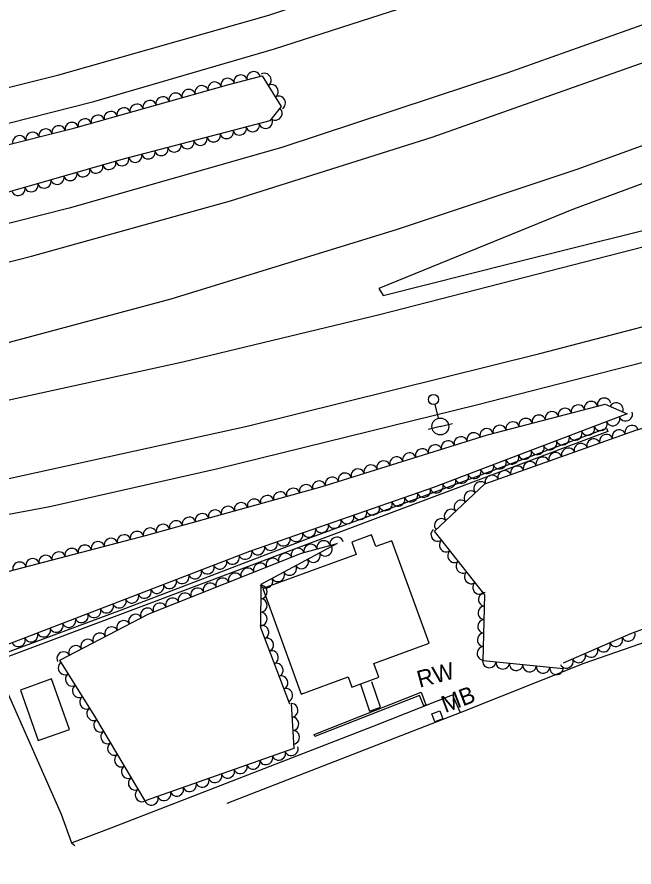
# Model space of a CAD drawing. Extents: x 1722896 to 1754269, y 648279 to 666297.
# Drawn here: x 1745607.5 to 1745790.3, y 651677.9 to 651929.7 of the extents above; entities that cross this region are included whole.
import ezdxf

# ---------------------------------------------------------------- set-up
doc = ezdxf.new("R2010")
doc.units = 0
for name, color, linetype in [('DESIGN - CENTERLINE - Proposed Text', 7, 'Continuous'), ('DESIGN - SCRATCH - User 1', 7, 'Continuous'), ('SURVEY - CENTERLINE - Preliminary Text', 7, 'Continuous'), ('SURVEY - CONTROL with Text', 7, 'Continuous'), ('SURVEY - DTM - Breaklines', 7, 'Continuous'), ('SURVEY - VEGETATION - Features with Text', 7, 'Continuous')]:
    doc.layers.add(name, color=color, linetype=linetype)

msp = doc.modelspace()

# ---------------------------------------------------------------- linework, layer by layer
at = {"layer": 'DESIGN - CENTERLINE - Proposed Text'}
msp.add_line((1745732.05, 651722.6), (1745732.05, 651722.6), dxfattribs=at)
for points in [[(1745729.61, 651744.2), (1745718.55, 651774.54), (1745713.84, 651772.82), (1745712.56, 651776.33), (1745706.66, 651774.17), (1745707.99, 651770.53), (1745680.28, 651760.42), (1745691.69, 651729.16), (1745705.64, 651734.24), (1745706.74, 651731.23), (1745714.74, 651734.14), (1745713.25, 651738.23)], [(1745623.02, 651718.67), (1745617.73, 651733.61), (1745608.47, 651730.33), (1745613.77, 651715.39)], [(1745731.34, 651720.95), (1745730.44, 651723.33), (1745732.78, 651724.22), (1745733.68, 651721.83)]]:
    msp.add_lwpolyline(points, close=True, dxfattribs=at)
for points in [[(1745709.27, 651732.07), (1745711.93, 651724.07), (1745715.22, 651725.27), (1745712.61, 651732.81)], [(1745695.76, 651716.55), (1745695.59, 651717.21), (1745727.22, 651729.68), (1745728.62, 651725.91), (1745728.03, 651725.69), (1745726.75, 651728.7), (1745695.76, 651716.55)]]:
    msp.add_lwpolyline(points, dxfattribs=at)
at = {"layer": 'DESIGN - SCRATCH - User 1'}
msp.add_lwpolyline([(1745578.24, 651730.33), (1745577.86, 651731.79), (1745602.82, 651740.89), (1745638.43, 651754.12), (1745694.79, 651775.63), (1745732.96, 651789.68), (1745782.19, 651807.94), (1745782.61, 651806.95), (1745578.24, 651730.33)], dxfattribs=at)
at = {"layer": 'SURVEY - CENTERLINE - Preliminary Text'}
for points in [[(1745383.55, 651863.88), (1745389.36, 651864.56), (1745431.02, 651871.18), (1745494.56, 651883.11), (1745551.11, 651895.43), (1745619.84, 651912.56), (1745682.07, 651930.26), (1745729.83, 651946.17), (1745781.14, 651964.95), (1745842.05, 651988.13), (1745905.37, 652012.58), (1745968.27, 652037.17), (1746017.18, 652056.61), (1746078.37, 652080.6), (1746141.1, 652105.22), (1746199.84, 652128.02), (1746288.82, 652162.94)], [(1745388.53, 651854.04), (1745390.48, 651854.25), (1745435.59, 651861.89), (1745488.7, 651871.38), (1745535.3, 651881.4), (1745579.59, 651891.85), (1745630.23, 651904.68), (1745683.8, 651920.24), (1745726.44, 651933.97), (1745767.53, 651949.03), (1745826.45, 651970.99), (1745871.3, 651988.56), (1745913.6, 652005.37), (1745960.16, 652023.61), (1746005.3, 652041.03), (1746060.9, 652062.59), (1746122.93, 652086.95), (1746165.92, 652103.99), (1746231.37, 652129.43), (1746291.6, 652153.59)], [(1746303.01, 652121.12), (1746246.8, 652099.43), (1746177.57, 652073.32), (1746119.71, 652051.16), (1746070.06, 652032.29), (1746003.82, 652007.02), (1745946.32, 651984.75), (1745890.56, 651963.9), (1745819.38, 651936.83), (1745752.62, 651913.08), (1745685.92, 651891.02), (1745622.97, 651873.11), (1745559.62, 651857.03), (1745487.15, 651840.76), (1745421.62, 651829.19), (1745395.03, 651824.97)], [(1745399.36, 651815.27), (1745411.88, 651816.91), (1745465.34, 651825.96), (1745515.9, 651836.04), (1745567.23, 651847.52), (1745611.74, 651858.83), (1745670.74, 651875.27), (1745730.52, 651894.1), (1745795.37, 651917.02), (1745856.46, 651939.83), (1745930.5, 651967.03), (1746019.22, 652001.64), (1746092.33, 652029.34), (1746160.94, 652055.71), (1746221.98, 652078.96), (1746306.63, 652111.37)], [(1746314.05, 652089.26), (1746256.2, 652067.24), (1746203.16, 652046.87), (1746138.18, 652022.14), (1746074.46, 651998.01), (1746018.78, 651976.67), (1745958.21, 651953.98), (1745886.52, 651926.14), (1745829.56, 651904.86), (1745773.43, 651884.51), (1745720.17, 651866.71), (1745653.05, 651846.14), (1745596.51, 651831.05), (1745526.95, 651814.64), (1745465.5, 651802.25), (1745413.61, 651793.89), (1745409.28, 651793.09)], [(1745411.5, 651788.12), (1745440.76, 651790.19), (1745487.3, 651796.04), (1745530.76, 651802.48), (1745569.12, 651808.93), (1745605.18, 651816.28), (1745656.62, 651827.53), (1745714.9, 651841.58), (1745765.32, 651854.54), (1745849.08, 651876.07), (1745913.35, 651892.8), (1745953.64, 651903.18), (1746015.54, 651918.12), (1746059.03, 651927.81), (1746089.39, 651933.47), (1746132.89, 651939.52), (1746176.75, 651942.33), (1746218.67, 651942.41), (1746262.45, 651940.09), (1746302.26, 651935.65), (1746338.56, 651929.58), (1746373.48, 651921.96)], [(1745911.56, 651924.86), (1745860.37, 651905.49), (1745813.49, 651887.93), (1745772.42, 651872.76), (1745714.74, 651849.25), (1745716.04, 651847.17), (1745754.04, 651856.73), (1745810.06, 651870.74), (1745913.06, 651897.24)], [(1745410.03, 651764.7), (1745430.6, 651766.35), (1745497.55, 651773.98), (1745583.84, 651788.31), (1745675.68, 651808.49), (1745762.43, 651830.05), (1745846.17, 651851.86), (1745926.3, 651872.36), (1745991.26, 651888.89), (1746055.46, 651903.42), (1746108.61, 651913.15), (1746154.41, 651917.94), (1746187.75, 651919.35), (1746220.25, 651918.99), (1746258.58, 651917.01), (1746293.76, 651913.66), (1746323.53, 651908.97), (1746355.7, 651902.68), (1746382.02, 651896.03)], [(1746171.9, 651800.85), (1746159.91, 651831.93), (1746149.5, 651853.33), (1746138.25, 651863.94), (1746127, 651865.81), (1746106.44, 651863.46), (1746072.41, 651851.99), (1746022.36, 651832.4), (1745974.24, 651813.96), (1745917.32, 651791.1), (1745852.87, 651765.02), (1745775.45, 651738.16)], [(1745413.91, 651754.68), (1745429, 651755.83), (1745493.42, 651763.63), (1745559.03, 651773.8), (1745617.15, 651784.68), (1745666.95, 651795.96), (1745743.69, 651814.79), (1745809.25, 651831.63), (1745860.92, 651845.17), (1745872.82, 651841.56), (1745879.5, 651834.63), (1745880.5, 651830.78), (1745890.77, 651833.36), (1745891.38, 651841.74), (1745897.07, 651847.81), (1745909.99, 651855.68)], [(1745604.2, 651677.92), (1745603.87, 651689.62), (1745585.12, 651731.42), (1745601.13, 651737.4), (1745620.51, 651693.59), (1745623.66, 651685.06), (1745624.6, 651684.24)], [(1745775.45, 651738.16), (1745739.02, 651723.71), (1745669.65, 651696.7)], [(1745623.66, 651685.06), (1745635.39, 651689.52), (1745713.29, 651719.77), (1745736.57, 651728.87), (1745738.74, 651723.84)]]:
    msp.add_lwpolyline(points, dxfattribs=at)
at = {"layer": 'SURVEY - DTM - Breaklines'}
for p, q in [((1745731.28, 651814.94), (1745732.32, 651810.82)), ((1745732.93, 651808.4), (1745729.3, 651807.48)), ((1745732.93, 651808.4), (1745736.57, 651809.31))]:
    msp.add_line(p, q, dxfattribs=at)
for centre, radius in [((1745730.91, 651816.39), 1.5), ((1745732.93, 651808.4), 2.5)]:
    msp.add_circle(centre, radius, dxfattribs=at)
at = {"layer": 'SURVEY - VEGETATION - Features with Text'}
for points in [[(1745390.92, 651847.94), (1745425.7, 651852.56), (1745465.23, 651860.16), (1745496, 651865.79), (1745533.44, 651873.59), (1745578.17, 651885.22), (1745624.29, 651896.73), (1745670.21, 651909.74), (1745680.15, 651912.29), (1745685.8, 651903.2), (1745682.38, 651898.89), (1745638.94, 651887.6), (1745594.75, 651874.94), (1745547.72, 651862.92), (1745504.96, 651853.31), (1745482.01, 651845.82), (1745438.12, 651839.69), (1745396.16, 651830.84)], [(1745769.35, 651736.6), (1745745.67, 651739.01), (1745746.17, 651758.49), (1745731.22, 651777.43), (1745746.17, 651791.37), (1745790.89, 651807.29), (1745827.66, 651817.59), (1745866.66, 651826.22), (1745891.22, 651832.63), (1745910.88, 651846.94)], [(1745428.51, 651719.51), (1745454.64, 651725.46), (1745456.23, 651737.37), (1745500.08, 651741.08), (1745535.47, 651746.64), (1745574.42, 651757.57), (1745645.99, 651776.21), (1745697.91, 651790.62), (1745746.89, 651805.95), (1745781.84, 651815.03), (1745788.35, 651812.1), (1745730.96, 651790.31), (1745676.35, 651771.41), (1745624.52, 651751.42), (1745571.22, 651731), (1745505.74, 651706.5), (1745457.99, 651687.57), (1745444.24, 651682.52)], [(1745909.14, 651793.14), (1745865.22, 651776.62), (1745829.55, 651761.9), (1745789.27, 651746.97), (1745769.3, 651738.28)], [(1745688.73, 651726.31), (1745689.47, 651713.03), (1745645.47, 651697.48), (1745630.8, 651722.11), (1745620.15, 651739.17), (1745646.5, 651752.93), (1745691.78, 651770.86), (1745702.32, 651773.78), (1745679.7, 651761.58), (1745679.68, 651748.83), (1745688.24, 651726.2)]]:
    msp.add_lwpolyline(points, dxfattribs=at)
for centre, major_axis in [((1745677.62, 651911.64), (1.94, 0.5)), ((1745669.88, 651909.65), (1.92, 0.55)), ((1745673.75, 651910.65), (1.94, 0.5)), ((1745680.88, 651911.1), (1.06, -1.7)), ((1745658.33, 651906.38), (1.92, 0.55)), ((1745662.18, 651907.47), (1.92, 0.55)), ((1745666.03, 651908.56), (1.92, 0.55)), ((1745683, 651907.7), (1.06, -1.7)), ((1745650.64, 651904.19), (1.92, 0.55)), ((1745654.48, 651905.29), (1.92, 0.55)), ((1745685.11, 651904.31), (1.06, -1.7)), ((1745642.94, 651902.01), (1.92, 0.55)), ((1745646.79, 651903.1), (1.92, 0.55)), ((1745631.39, 651898.74), (1.92, 0.55)), ((1745635.24, 651899.83), (1.92, 0.55)), ((1745639.09, 651900.92), (1.92, 0.55)), ((1745684.12, 651901.09), (-1.24, -1.57)), ((1745623.69, 651896.58), (1.94, 0.48)), ((1745627.55, 651897.65), (1.92, 0.55)), ((1745681.22, 651898.59), (-1.94, -0.5)), ((1745615.93, 651894.64), (1.94, 0.48)), ((1745619.81, 651895.61), (1.94, 0.48)), ((1745669.61, 651895.57), (-1.94, -0.5)), ((1745673.48, 651896.58), (-1.94, -0.5)), ((1745677.35, 651897.58), (-1.94, -0.5)), ((1745608.17, 651892.7), (1.94, 0.48)), ((1745612.05, 651893.67), (1.94, 0.48)), ((1745661.86, 651893.56), (-1.94, -0.5)), ((1745665.74, 651894.56), (-1.94, -0.5)), ((1745650.25, 651890.54), (-1.94, -0.5)), ((1745654.12, 651891.55), (-1.94, -0.5)), ((1745657.99, 651892.55), (-1.94, -0.5)), ((1745642.51, 651888.53), (-1.94, -0.5)), ((1745646.38, 651889.53), (-1.94, -0.5)), ((1745630.95, 651885.31), (-1.92, -0.55)), ((1745634.79, 651886.41), (-1.92, -0.55)), ((1745638.64, 651887.51), (-1.92, -0.55)), ((1745623.26, 651883.11), (-1.92, -0.55)), ((1745627.1, 651884.21), (-1.92, -0.55)), ((1745615.57, 651880.9), (-1.92, -0.55)), ((1745619.41, 651882.01), (-1.92, -0.55)), ((1745607.88, 651878.7), (-1.92, -0.55)), ((1745611.72, 651879.8), (-1.92, -0.55)), ((1745777.61, 651813.93), (1.94, 0.5)), ((1745781.48, 651814.94), (1.94, 0.5)), ((1745785.14, 651813.54), (1.82, -0.82)), ((1745765.99, 651810.91), (1.94, 0.5)), ((1745769.86, 651811.92), (1.94, 0.5)), ((1745773.73, 651812.93), (1.94, 0.5)), ((1745758.25, 651808.9), (1.94, 0.5)), ((1745762.12, 651809.91), (1.94, 0.5)), ((1745784.16, 651810.51), (-1.87, -0.71)), ((1745787.9, 651811.93), (-1.87, -0.71)), ((1745746.64, 651805.87), (1.91, 0.6)), ((1745750.51, 651806.89), (1.94, 0.5)), ((1745754.38, 651807.9), (1.94, 0.5)), ((1745776.69, 651807.67), (-1.87, -0.71)), ((1745780.43, 651809.09), (-1.87, -0.71)), ((1745789.65, 651806.85), (1.88, 0.67)), ((1745739, 651803.48), (1.91, 0.6)), ((1745742.82, 651804.68), (1.91, 0.6)), ((1745769.21, 651804.83), (-1.87, -0.71)), ((1745772.95, 651806.25), (-1.87, -0.71)), ((1745782.12, 651804.17), (1.88, 0.67)), ((1745785.88, 651805.51), (1.88, 0.67)), ((1745731.37, 651801.09), (1.91, 0.6)), ((1745735.19, 651802.29), (1.91, 0.6)), ((1745761.73, 651801.99), (-1.87, -0.71)), ((1745765.47, 651803.41), (-1.87, -0.71)), ((1745774.58, 651801.49), (1.88, 0.67)), ((1745778.35, 651802.83), (1.88, 0.67)), ((1745723.73, 651798.7), (1.91, 0.6)), ((1745727.55, 651799.9), (1.91, 0.6)), ((1745757.99, 651800.57), (-1.87, -0.71)), ((1745767.04, 651798.8), (1.88, 0.67)), ((1745770.81, 651800.14), (1.88, 0.67)), ((1745716.1, 651796.31), (1.91, 0.6)), ((1745719.92, 651797.51), (1.91, 0.6)), ((1745750.51, 651797.73), (-1.87, -0.71)), ((1745754.25, 651799.15), (-1.87, -0.71)), ((1745759.51, 651796.12), (1.88, 0.67)), ((1745763.27, 651797.46), (1.88, 0.67)), ((1745708.46, 651793.92), (1.91, 0.6)), ((1745712.28, 651795.12), (1.91, 0.6)), ((1745743.03, 651794.89), (-1.87, -0.71)), ((1745746.77, 651796.31), (-1.87, -0.71)), ((1745751.97, 651793.44), (1.88, 0.67)), ((1745755.74, 651794.78), (1.88, 0.67)), ((1745700.83, 651791.53), (1.91, 0.6)), ((1745704.65, 651792.73), (1.91, 0.6)), ((1745735.55, 651792.05), (-1.87, -0.71)), ((1745739.29, 651793.47), (-1.87, -0.71)), ((1745748.2, 651792.1), (1.88, 0.67)), ((1745689.29, 651788.23), (1.93, 0.53)), ((1745693.15, 651789.3), (1.93, 0.53)), ((1745697, 651790.37), (1.93, 0.53)), ((1745731.81, 651790.63), (-1.87, -0.71)), ((1745744.82, 651790.12), (1.46, 1.36)), ((1745681.59, 651786.09), (1.93, 0.53)), ((1745685.44, 651787.16), (1.93, 0.53)), ((1745724.26, 651787.99), (-1.89, -0.65)), ((1745728.04, 651789.3), (-1.89, -0.65)), ((1745741.9, 651787.39), (1.46, 1.36)), ((1745673.88, 651783.95), (1.93, 0.53)), ((1745677.73, 651785.02), (1.93, 0.53)), ((1745716.7, 651785.37), (-1.89, -0.65)), ((1745720.48, 651786.68), (-1.89, -0.65)), ((1745738.97, 651784.66), (1.46, 1.36)), ((1745662.31, 651780.74), (1.93, 0.53)), ((1745666.17, 651781.81), (1.93, 0.53)), ((1745670.02, 651782.88), (1.93, 0.53)), ((1745709.14, 651782.75), (-1.89, -0.65)), ((1745712.92, 651784.06), (-1.89, -0.65)), ((1745736.05, 651781.93), (1.46, 1.36)), ((1745654.61, 651778.6), (1.93, 0.53)), ((1745658.46, 651779.67), (1.93, 0.53)), ((1745701.58, 651780.14), (-1.89, -0.65)), ((1745705.36, 651781.45), (-1.89, -0.65)), ((1745733.12, 651779.2), (1.46, 1.36)), ((1745643.03, 651775.44), (1.94, 0.5)), ((1745646.9, 651776.46), (1.93, 0.53)), ((1745650.75, 651777.53), (1.93, 0.53)), ((1745694.02, 651777.52), (-1.89, -0.65)), ((1745697.8, 651778.83), (-1.89, -0.65)), ((1745732.09, 651776.33), (-1.24, 1.57)), ((1745635.29, 651773.42), (1.94, 0.5)), ((1745639.16, 651774.43), (1.94, 0.5)), ((1745686.46, 651774.9), (-1.89, -0.65)), ((1745690.24, 651776.21), (-1.89, -0.65)), ((1745702.21, 651773.75), (1.93, 0.53)), ((1745623.68, 651770.4), (1.94, 0.5)), ((1745627.55, 651771.4), (1.94, 0.5)), ((1745631.42, 651772.41), (1.94, 0.5)), ((1745678.9, 651772.29), (-1.89, -0.65)), ((1745682.68, 651773.6), (-1.89, -0.65)), ((1745690.69, 651770.43), (1.86, 0.74)), ((1745694.5, 651771.61), (1.93, 0.53)), ((1745698.36, 651772.68), (1.93, 0.53)), ((1745698.9, 651771.94), (-1.76, -0.95)), ((1745734.57, 651773.19), (-1.24, 1.57)), ((1745615.93, 651768.38), (1.94, 0.5)), ((1745619.81, 651769.39), (1.94, 0.5)), ((1745671.4, 651769.5), (-1.87, -0.72)), ((1745675.14, 651770.94), (-1.87, -0.72)), ((1745686.97, 651768.95), (1.86, 0.74)), ((1745695.38, 651770.04), (-1.76, -0.95)), ((1745737.05, 651770.05), (-1.24, 1.57)), ((1745608.19, 651766.36), (1.94, 0.5)), ((1745612.06, 651767.37), (1.94, 0.5)), ((1745667.67, 651768.06), (-1.87, -0.72)), ((1745679.53, 651766.01), (1.86, 0.74)), ((1745683.25, 651767.48), (1.86, 0.74)), ((1745691.86, 651768.14), (-1.76, -0.95)), ((1745739.53, 651766.91), (-1.24, 1.57)), ((1745660.21, 651765.18), (-1.87, -0.72)), ((1745663.94, 651766.62), (-1.87, -0.72)), ((1745672.09, 651763.06), (1.86, 0.74)), ((1745675.81, 651764.54), (1.86, 0.74)), ((1745684.82, 651764.35), (-1.76, -0.95)), ((1745688.34, 651766.24), (-1.76, -0.95)), ((1745742, 651763.77), (-1.24, 1.57)), ((1745652.74, 651762.3), (-1.87, -0.72)), ((1745656.48, 651763.74), (-1.87, -0.72)), ((1745668.37, 651761.59), (1.86, 0.74)), ((1745681.3, 651762.45), (-1.76, -0.95)), ((1745645.28, 651759.42), (-1.87, -0.72)), ((1745649.01, 651760.86), (-1.87, -0.72)), ((1745660.94, 651758.65), (1.86, 0.74)), ((1745664.65, 651760.12), (1.86, 0.74)), ((1745679.69, 651759.4), (0, -2)), ((1745744.48, 651760.63), (-1.24, 1.57)), ((1745641.55, 651757.98), (-1.87, -0.72)), ((1745653.5, 651755.7), (1.86, 0.74)), ((1745657.22, 651757.18), (1.86, 0.74)), ((1745679.69, 651755.4), (0, -2)), ((1745746.13, 651757.21), (0.05, 2)), ((1745634.08, 651755.1), (-1.87, -0.72)), ((1745637.82, 651756.54), (-1.87, -0.72)), ((1745646.08, 651752.71), (1.77, 0.93)), ((1745649.78, 651754.23), (1.86, 0.74)), ((1745746.03, 651753.21), (0.05, 2)), ((1745626.62, 651752.22), (-1.87, -0.72)), ((1745630.35, 651753.66), (-1.87, -0.72)), ((1745642.53, 651750.86), (1.77, 0.93)), ((1745679.69, 651751.4), (0, -2)), ((1745619.15, 651749.36), (-1.87, -0.72)), ((1745622.89, 651750.79), (-1.87, -0.72)), ((1745638.99, 651749.01), (1.77, 0.93)), ((1745745.93, 651749.21), (0.05, 2)), ((1745615.42, 651747.93), (-1.87, -0.72)), ((1745631.9, 651745.31), (1.77, 0.93)), ((1745635.44, 651747.16), (1.77, 0.93)), ((1745680.19, 651747.5), (0.71, -1.87)), ((1745745.83, 651745.21), (0.05, 2)), ((1745788.68, 651746.71), (-1.83, -0.8)), ((1745607.94, 651745.07), (-1.87, -0.72)), ((1745611.68, 651746.5), (-1.87, -0.72)), ((1745628.35, 651743.45), (1.77, 0.93)), ((1745681.6, 651743.75), (0.71, -1.87)), ((1745785.01, 651745.11), (-1.83, -0.8)), ((1745624.81, 651741.6), (1.77, 0.93)), ((1745683.02, 651740.01), (0.71, -1.87)), ((1745745.73, 651741.22), (0.05, 2)), ((1745777.68, 651741.92), (-1.83, -0.8)), ((1745781.35, 651743.52), (-1.83, -0.8)), ((1745621.26, 651739.75), (1.77, 0.93)), ((1745774.01, 651740.33), (-1.83, -0.8)), ((1745621.61, 651736.84), (-1.06, 1.7)), ((1745684.43, 651736.27), (0.71, -1.87)), ((1745747.46, 651738.83), (-1.99, 0.2)), ((1745751.44, 651738.43), (-1.99, 0.2)), ((1745755.42, 651738.02), (-1.99, 0.2)), ((1745759.4, 651737.61), (-1.99, 0.2)), ((1745763.38, 651737.21), (-1.99, 0.2)), ((1745770.34, 651738.73), (-1.83, -0.8)), ((1745623.73, 651733.44), (-1.06, 1.7)), ((1745685.85, 651732.53), (0.71, -1.87)), ((1745767.36, 651736.8), (-1.99, 0.2)), ((1745625.84, 651730.05), (-1.06, 1.7)), ((1745687.26, 651728.79), (0.71, -1.87)), ((1745627.96, 651726.66), (-1.06, 1.7)), ((1745630.08, 651723.26), (-1.06, 1.7)), ((1745688.85, 651724.32), (0.11, -2)), ((1745689.07, 651720.32), (0.11, -2)), ((1745632.15, 651719.84), (-1.02, 1.72)), ((1745634.19, 651716.4), (-1.02, 1.72)), ((1745689.29, 651716.33), (0.11, -2)), ((1745636.24, 651712.97), (-1.02, 1.72)), ((1745685.05, 651711.47), (-1.89, -0.67)), ((1745688.82, 651712.8), (-1.89, -0.67)), ((1745638.29, 651709.53), (-1.02, 1.72)), ((1745681.27, 651710.13), (-1.89, -0.67)), ((1745640.34, 651706.1), (-1.02, 1.72)), ((1745673.73, 651707.47), (-1.89, -0.67)), ((1745677.5, 651708.8), (-1.89, -0.67)), ((1745666.19, 651704.8), (-1.89, -0.67)), ((1745669.96, 651706.14), (-1.89, -0.67)), ((1745642.38, 651702.66), (-1.02, 1.72)), ((1745658.65, 651702.14), (-1.89, -0.67)), ((1745662.42, 651703.47), (-1.89, -0.67)), ((1745644.43, 651699.22), (-1.02, 1.72)), ((1745651.1, 651699.47), (-1.89, -0.67)), ((1745654.87, 651700.81), (-1.89, -0.67)), ((1745647.33, 651698.14), (-1.89, -0.67))]:
    msp.add_ellipse(centre, major_axis=major_axis, ratio=0.940188, start_param=0, end_param=3.141593, dxfattribs=at)

# ---------------------------------------------------------------- texts
at = {"layer": 'DESIGN - CENTERLINE - Proposed Text'}
msp.add_text('MB', height=5, rotation=20.7934, dxfattribs=at).set_placement((1745734.39, 651723.49))
at = {"layer": 'SURVEY - CONTROL with Text'}
msp.add_text('RW', height=5, rotation=15.0054, dxfattribs=at).set_placement((1745726.78, 651730.98))

doc.saveas('drawing.dxf')
